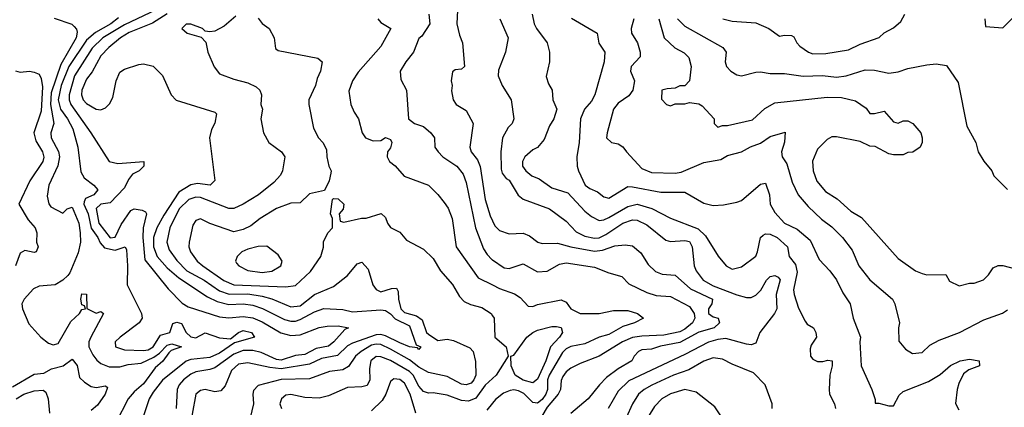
# Model space of a CAD drawing. Header units: inches. Extents: x 1793389 to 1900389, y 320802 to 470796.
# Tile 609 of 656: x 1858008 to 1862157, y 423115 to 424747. Entities that reach past the tile are written whole.
import ezdxf

# ---------------------------------------------------------------- set-up
doc = ezdxf.new("R2010")
doc.units = ezdxf.units.IN
doc.header["$MEASUREMENT"] = 0
doc.layers.add('B8452', color=7, linetype='Continuous')
doc.layers.add('B8462', color=7, linetype='Continuous')

msp = doc.modelspace()

# ---------------------------------------------------------------- linework, layer by layer
at = {"layer": 'B8452', "color": 2}
for points, elevation in [([(1858610, 424800.3), (1858450, 424725.3), (1858358.7, 424670), (1858313.6, 424626.4), (1858239.7, 424510), (1858216.1, 424430), (1858216.5, 424410), (1858223.6, 424390), (1858308.4, 424270), (1858384.7, 424150), (1858422, 424142), (1858532, 424150), (1858531.3, 424130), (1858511, 424110), (1858483.9, 424096.1), (1858466.6, 424073.4), (1858450, 424038.9), (1858390, 423976.2), (1858350, 423969.6), (1858330, 423952), (1858342.3, 423890), (1858390, 423828.8), (1858410, 423830.6), (1858435.2, 423884.8), (1858476.4, 423943.6), (1858490, 423951.1), (1858524.9, 423944.9), (1858538, 423938), (1858543, 423930), (1858528.8, 423870), (1858526.5, 423830), (1858535.6, 423735.6), (1858634, 423614), (1858692.8, 423552.8), (1858718.4, 423538.4), (1858850, 423495.3), (1858890, 423491.8), (1858950, 423496.9), (1858990, 423491.6), (1859030, 423474.3), (1859108.4, 423428.4), (1859150, 423417.7), (1859190, 423420.2), (1859270, 423450.3), (1859303.8, 423456.2), (1859350, 423457.6), (1859394, 423450), (1859378, 423442), (1859332.4, 423390), (1859310, 423372), (1859257.6, 423362.4), (1859210, 423337.6), (1859170, 423333.3), (1859110, 423313.3), (1859090, 423316.8), (1859026.1, 423346.1), (1858990, 423353.6), (1858950, 423354.4), (1858910, 423338.8), (1858830, 423281.1), (1858810, 423273.5), (1858750, 423264.7), (1858730, 423254.7), (1858698, 423230), (1858680.4, 423210), (1858672.4, 423190), (1858668, 423110)], 266), ([(1859852.7, 424787.3), (1859850.7, 424729.3), (1859861.6, 424681.6), (1859874, 424650), (1859882, 424550), (1859870, 424538), (1859843.6, 424536.4), (1859832, 424528), (1859826.8, 424490), (1859831, 424470), (1859827.5, 424447.5), (1859834.8, 424410), (1859846.8, 424390), (1859890, 424364.7), (1859918.8, 424310), (1859904.9, 424210), (1859910.5, 424190), (1859936.5, 424156.5), (1859948.9, 424128.9), (1859968.7, 423990), (1859990, 423921), (1860000, 423899.9)], 290), ([(1858153.2, 424753.2), (1858227.7, 424727.7), (1858238.5, 424718.5), (1858247.5, 424707.5), (1858250, 424694), (1858246.7, 424670), (1858181.3, 424558.7), (1858141.1, 424438.9), (1858138.3, 424390), (1858152.2, 424310), (1858139.3, 424270), (1858140.4, 424250), (1858171.7, 424191.7), (1858175.8, 424170), (1858168.9, 424131.1), (1858130.5, 424050), (1858124.5, 424004.5), (1858131, 423971), (1858139.6, 423959.6), (1858190, 423932), (1858208, 423950), (1858230, 423957.3), (1858257.1, 423890), (1858263.8, 423850), (1858264.4, 423810), (1858254.4, 423765.6), (1858219, 423681), (1858210.5, 423669.5), (1858190.4, 423649.6), (1858158, 423630), (1858090, 423625.1), (1858066.4, 423613.6), (1858026.8, 423570), (1858017.3, 423550), (1858020.7, 423530), (1858046.8, 423466.8), (1858097.3, 423410), (1858130, 423385.5), (1858150, 423377.3), (1858170, 423382.8), (1858223.7, 423476.3), (1858260.9, 423510), (1858270, 423526), (1858286, 423530), (1858282, 423542), (1858270, 423546), (1858266, 423570), (1858270, 423592), (1858290, 423591.3), (1858291, 423531), (1858330, 423511), (1858350, 423518), (1858362, 423510), (1858308, 423410), (1858299.1, 423390), (1858299.1, 423370), (1858315.8, 423335.8), (1858332.9, 423312.9), (1858350, 423299.3), (1858385.8, 423285.8), (1858430, 423285.3), (1858465.6, 423294.4), (1858519.7, 423300.3), (1858573.6, 423326.4), (1858597.4, 423342.6), (1858630, 423376.5), (1858650, 423382.4), (1858690.7, 423370), (1858646.4, 423353.6), (1858636.2, 423343.8), (1858611.1, 423308.9), (1858578.8, 423281.2), (1858530, 423213.3), (1858490, 423179.6), (1858465.5, 423150), (1858414, 423050)], 258), ([(1858424.8, 424755.2), (1858392.2, 424730), (1858327.1, 424692.9), (1858290, 424660.5), (1858215.5, 424550), (1858183.5, 424470), (1858170.2, 424410), (1858180.2, 424370), (1858210.3, 424330), (1858232.5, 424287.5), (1858252.7, 424210), (1858266, 424106), (1858280.4, 424080.4), (1858321, 424050), (1858337.3, 424030), (1858321, 424010), (1858285.3, 423994.7), (1858280.4, 423979.6), (1858279.1, 423970), (1858296.5, 423930), (1858309.5, 423869.5), (1858337.7, 423830), (1858347, 423807), (1858366.3, 423786.3), (1858410, 423776), (1858452, 423790), (1858458, 423778), (1858463.1, 423710), (1858460.5, 423630), (1858521, 423510), (1858524.7, 423490), (1858512, 423470), (1858431, 423410), (1858411, 423390), (1858411.3, 423370), (1858450, 423356.3), (1858530, 423353.4), (1858550, 423357), (1858571.1, 423370), (1858601.3, 423418.7), (1858641.2, 423430), (1858652.9, 423467.1), (1858670, 423474), (1858690, 423467.3), (1858710.4, 423430), (1858730, 423412), (1858750, 423406.7), (1858790, 423428.7), (1858850, 423407.2), (1858896.2, 423403.8), (1858929.7, 423430.3), (1858950, 423438.4), (1858984.7, 423430), (1858998, 423410), (1858913.7, 423386.3), (1858850, 423343.1), (1858810, 423324), (1858730, 423316.4), (1858710.2, 423309.8), (1858610, 423229.6), (1858570, 423178), (1858554.4, 423150), (1858527.7, 423070)], 262), ([(1858630, 424771.6), (1858567.2, 424732.8), (1858470, 424693.5), (1858432.7, 424670), (1858384.4, 424630), (1858350, 424594), (1858313, 424527), (1858290, 424496), (1858270.5, 424450), (1858268.8, 424430), (1858275.5, 424410), (1858290, 424393.4), (1858330, 424370.8), (1858350, 424366.8), (1858370, 424376), (1858386.8, 424393.2), (1858400.1, 424419.9), (1858415.1, 424490), (1858430, 424526), (1858450, 424538.8), (1858510, 424558.8), (1858530, 424561), (1858570.9, 424550.9), (1858610, 424512), (1858646, 424430), (1858667.5, 424407.5), (1858830, 424358), (1858838, 424350), (1858831.1, 424311.1), (1858815.9, 424284.1), (1858808.2, 424250), (1858830.5, 424069.5), (1858810.4, 424049.6), (1858756.9, 424056.9), (1858730, 424051.3), (1858679.2, 424020.8), (1858615.5, 423924.5), (1858586.3, 423870), (1858572.7, 423830), (1858571.5, 423790), (1858587.4, 423750), (1858630, 423702), (1858679.3, 423659.3), (1858800.2, 423580.2), (1858840.6, 423560.6), (1858890, 423547.7), (1858950.2, 423550.2), (1858990, 423545.2), (1859031.1, 423531.1), (1859124.2, 423484.2), (1859150, 423477.6), (1859170, 423477.6), (1859190, 423484.4), (1859250, 423516.4), (1859290, 423530.5), (1859370, 423527.3), (1859410, 423517.3), (1859530, 423524.6), (1859550, 423522), (1859570, 423508.7), (1859590, 423486.7), (1859650, 423457.6), (1859678, 423378), (1859698, 423370), (1859690, 423358), (1859684.7, 423364.7), (1859650.5, 423369.5), (1859610, 423385.7), (1859550, 423416.4), (1859530, 423421), (1859510, 423419.3), (1859410, 423385.4), (1859390, 423373.3), (1859347, 423333), (1859279.7, 423320.3), (1859230, 423296.4), (1859110, 423276.8), (1859062, 423282), (1858970, 423302), (1858930, 423296.3), (1858900.5, 423270), (1858874.4, 423205.6), (1858855.5, 423184.5), (1858830, 423179.3), (1858790, 423189.3), (1858770, 423186), (1858750.8, 423170), (1858718.9, 423001.1)], 270), ([(1858918.5, 424761.5), (1858870, 424719.3), (1858830, 424699), (1858810, 424695.3), (1858790, 424698), (1858778, 424710), (1858730, 424728.7), (1858710, 424728), (1858692, 424710), (1858714, 424690), (1858772.7, 424672.7), (1858792.7, 424652.7), (1858801, 424610), (1858828.1, 424548.1), (1858850, 424518.8), (1858910, 424496.3), (1858970, 424481.6), (1859004.7, 424464.7), (1859020.7, 424450), (1859026.8, 424430), (1859024.7, 424390), (1859031, 424370), (1859024.7, 424330), (1859036, 424270), (1859058, 424230), (1859112, 424190), (1859124.7, 424170), (1859116, 424110), (1859107.1, 424092.9), (1859078.8, 424061.2), (1859014.8, 424010), (1858950, 423969.5), (1858910, 423952.3), (1858890, 423952), (1858770, 423997.7), (1858750, 423999.7), (1858720.5, 423990), (1858680.3, 423950), (1858640.3, 423870), (1858628.7, 423810), (1858637.5, 423777.5), (1858670, 423732.7), (1858712.7, 423690), (1858786, 423650), (1858850, 423605.5), (1858891.1, 423591.1), (1858970, 423592), (1859030, 423582.7), (1859071.2, 423571.2), (1859150, 423537.4), (1859190, 423541.7), (1859250, 423590.4), (1859330, 423623.8), (1859389.3, 423670), (1859430, 423718.8), (1859450, 423726), (1859475.8, 423695.8), (1859495.5, 423630), (1859510, 423610.7), (1859530, 423600.5), (1859575.3, 423615.3), (1859596.3, 423616.3), (1859602.8, 423602.8), (1859604.2, 423570), (1859613.4, 423530), (1859630, 423513.4), (1859680.3, 423500.3), (1859703.8, 423483.8), (1859722, 423430), (1859730, 423423), (1859770, 423395.5), (1859810, 423402), (1859836.5, 423396.5), (1859905.5, 423365.5), (1859919.1, 423350), (1859928.3, 423308.3), (1859930.3, 423250), (1859921.6, 423230), (1859910, 423217), (1859890, 423209.6), (1859870, 423211.8), (1859810, 423245.1), (1859730, 423261.6), (1859690, 423284), (1859650, 423314.8), (1859570, 423359.3), (1859530, 423378.8), (1859510, 423380.3), (1859490, 423375.8), (1859446.4, 423350), (1859423.1, 423330), (1859394, 423286), (1859370, 423273.3), (1859313.8, 423266.2), (1859230, 423235.1), (1859110, 423232.4), (1859013.4, 423206.6), (1858994, 423186), (1858990.7, 423170), (1858993.4, 423130), (1858978.8, 423070)], 274), ([(1859013.4, 424753.4), (1859030.5, 424730.5), (1859058.8, 424710), (1859081, 424670), (1859086, 424626), (1859096.9, 424616.9), (1859264.7, 424584.7), (1859282, 424570), (1859276, 424530), (1859261.4, 424498.6), (1859254.8, 424470), (1859226, 424410), (1859226, 424390), (1859246, 424290), (1859266.8, 424250), (1859286, 424230), (1859301, 424201), (1859302.8, 424170), (1859311, 424130), (1859321, 424110), (1859319.8, 424100.2), (1859311.6, 424068.4), (1859292.7, 424027.3), (1859230, 424013.2), (1859190, 423975.3), (1859150, 423974), (1859090, 423952), (1859021, 423910), (1858981.7, 423878.3), (1858950, 423862.9), (1858910, 423854), (1858809.4, 423889.4), (1858770, 423909), (1858750, 423902), (1858738, 423882), (1858722.8, 423810), (1858720.7, 423790), (1858728, 423770), (1858755.5, 423730), (1858780.5, 423710), (1858868.5, 423648.5), (1858910, 423630.2), (1859130, 423621.6), (1859170, 423627.3), (1859232.9, 423687.1), (1859277.2, 423750), (1859288.4, 423788.4), (1859288.4, 423811.6), (1859306, 423850), (1859326, 423870), (1859326, 423910), (1859318, 423930), (1859326, 423990), (1859330, 423994), (1859350, 423992), (1859374, 423970), (1859371.6, 423948.4), (1859354, 423930), (1859358, 423898), (1859374, 423894), (1859448.9, 423911.1), (1859468.4, 423911.6), (1859531, 423931), (1859550, 423914), (1859558, 423890), (1859570, 423872), (1859610, 423852), (1859638, 423818), (1859710, 423781), (1859750, 423741), (1859780.7, 423690), (1859832.3, 423632.3), (1859861.4, 423581.4), (1859880.5, 423560.5), (1859907.9, 423547.9), (1859955.6, 423535.6), (1859994, 423510), (1860000, 423500.6)], 278), ([(1859517.3, 424750), (1859530, 424734.8), (1859571.3, 424710), (1859530, 424634), (1859434.6, 424525.4), (1859410.7, 424490), (1859394.4, 424445.6), (1859402.8, 424390), (1859416.8, 424356.8), (1859436, 424330), (1859451, 424270), (1859464.7, 424250), (1859496.9, 424236.9), (1859530, 424238), (1859550, 424250.6), (1859570, 424242), (1859576, 424230), (1859570, 424208), (1859558, 424190), (1859556, 424170), (1859566, 424150), (1859590, 424131), (1859628.3, 424088.3), (1859731.3, 424050), (1859770, 424011.3), (1859796.8, 423976.8), (1859813.2, 423953.2), (1859830.6, 423910), (1859847.7, 423790), (1859940.3, 423660.3), (1860000, 423630.5)], 282), ([(1859732.7, 424770), (1859736.3, 424730), (1859702.8, 424677.2), (1859690, 424668), (1859666.8, 424610), (1859634.8, 424570), (1859610.8, 424530), (1859614.4, 424494.4), (1859638, 424450), (1859646.8, 424330), (1859672, 424310), (1859710, 424297.3), (1859741, 424270), (1859756, 424250), (1859758, 424210), (1859771, 424190), (1859791, 424170), (1859850.7, 424130), (1859876.7, 424096.7), (1859890, 424062), (1859928.4, 423870), (1859962.3, 423782.3), (1859977.6, 423757.6), (1859997.3, 423737.3), (1860000, 423735.5)], 286), ([(1857990, 424532), (1858010, 424526), (1858049.3, 424530.7), (1858070, 424526), (1858090, 424518), (1858099.1, 424499.1), (1858104.1, 424464.1), (1858098.3, 424361.7), (1858067.7, 424270), (1858077, 424237), (1858104.4, 424190), (1858110, 424168), (1858106, 424150), (1858051.5, 424068.5), (1858004.9, 423970), (1858044.2, 423904.2), (1858073.1, 423870), (1858080.3, 423850), (1858079.3, 423810), (1858086, 423790), (1858078, 423770), (1858070, 423766), (1858030, 423774.5), (1858010, 423764), (1857990.7, 423710)], 254), ([(1860000, 423235.5), (1859970, 423208), (1859930, 423154), (1859898.9, 423141.1), (1859870, 423143), (1859810, 423166), (1859750, 423175.6), (1859730, 423174), (1859710, 423180.9), (1859690, 423203.7), (1859665.7, 423250), (1859650, 423265.7), (1859570, 423312.3), (1859530, 423327.6), (1859510.6, 423329.4), (1859488.2, 423310), (1859482, 423278), (1859483, 423230), (1859472.8, 423207.2), (1859450, 423200.9), (1859390, 423198), (1859310, 423162.9), (1859270, 423153.6), (1859210, 423155.6), (1859150.6, 423169.4), (1859130, 423166), (1859110.8, 423150), (1859104, 423130), (1859110.8, 423110)], 278), ([(1857978.4, 423201.6), (1858070, 423254.8), (1858110, 423259.1), (1858143, 423277), (1858191.1, 423288.9), (1858230, 423318), (1858250, 423291.3), (1858260.7, 423240.7), (1858281.3, 423221.3), (1858310, 423202.6), (1858330, 423198.9), (1858370, 423204.7), (1858378, 423198), (1858368.4, 423170), (1858335.8, 423124.2), (1858310, 423101.6)], 254), ([(1859676.9, 423090), (1859653.5, 423170), (1859630, 423217), (1859610, 423231.6), (1859584.7, 423235.3), (1859570, 423224), (1859550.3, 423170), (1859535.8, 423144.2), (1859490, 423100.5)], 282), ([(1857993.6, 423150), (1858026, 423170), (1858070, 423183.7), (1858107.5, 423187.5), (1858118.8, 423178.8), (1858128.2, 423150), (1858134.4, 423090)], 250), ([(1860000, 423132), (1859976.9, 423103.1)], 282)]:
    msp.add_lwpolyline(points, dxfattribs=dict(at, elevation=elevation))
at = {"layer": 'B8452', "color": 2, "elevation": 282}
msp.add_lwpolyline([(1859050, 423793.2), (1859012.5, 423792.5), (1858970, 423780.9), (1858944.7, 423770), (1858924.7, 423750), (1858918, 423730), (1858922, 423722), (1858932, 423710), (1858970, 423690.8), (1859030, 423682.4), (1859070, 423688.4), (1859109, 423710), (1859114, 423730), (1859097.5, 423757.5)], close=True, dxfattribs=at)
at = {"layer": 'B8462', "color": 2}
for points, elevation in [([(1862074, 424750), (1862078, 424718), (1862150, 424712), (1862230, 424792)], 318), ([(1860030.8, 424750), (1860066, 424670), (1860054.8, 424610), (1860025.4, 424534.6), (1860024.7, 424510), (1860041, 424470), (1860078.8, 424410), (1860090.7, 424330), (1860082.8, 424310), (1860066.7, 424293.3), (1860043, 424250), (1860035.5, 424190), (1860036.9, 424116.9), (1860041, 424101), (1860058, 424078), (1860070, 424070.8), (1860108.2, 424008.2), (1860130, 423990.8), (1860241, 423950), (1860310, 423898.8), (1860353, 423853), (1860390, 423834.9), (1860430, 423826.3), (1860450, 423828.9), (1860478.2, 423841.8), (1860550, 423890.3), (1860590, 423903.6), (1860610, 423903.1), (1860650, 423883.1), (1860730, 423819.1), (1860750, 423813), (1860810, 423817.6), (1860830, 423812.7), (1860841.6, 423790), (1860850.4, 423710.4), (1860858, 423690), (1860888, 423650), (1860930, 423626), (1861030, 423588.2), (1861070, 423577.3), (1861090, 423577.3), (1861110, 423586.8), (1861131.3, 423608.7), (1861155.1, 423650), (1861170, 423664.9), (1861190.3, 423670.3), (1861203.4, 423663.4), (1861211.9, 423651.9), (1861194.9, 423590), (1861197.6, 423530), (1861188.8, 423510), (1861127, 423430), (1861110, 423385.2), (1861090, 423378), (1861070, 423380.7), (1860983.9, 423403.9), (1860950, 423400.5), (1860910, 423389.7), (1860810, 423337.4), (1860574, 423226), (1860530, 423182.7), (1860487.7, 423110)], 294), ([(1860166.8, 424770), (1860176, 424730), (1860186, 424710), (1860231.3, 424650), (1860241, 424610), (1860241, 424570), (1860227.1, 424507.1), (1860236.9, 424476.9), (1860252, 424450), (1860254, 424410), (1860271, 424370), (1860258.8, 424330), (1860240.4, 424299.6), (1860218, 424242), (1860190, 424209), (1860170, 424199), (1860136, 424170), (1860127.3, 424150), (1860126.8, 424130), (1860141, 424110), (1860166, 424090), (1860196.7, 424076.7), (1860250, 424039.3), (1860317.4, 424017.4), (1860390, 423940.7), (1860418, 423918), (1860450, 423902), (1860470, 423904.4), (1860490, 423913.7), (1860570, 423960.4), (1860610, 423970.4), (1860671.8, 423951.8), (1860750, 423910.6), (1860866.5, 423866.5), (1860897.4, 423837.4), (1860950.7, 423750.7), (1860984.7, 423710), (1861010, 423696), (1861050, 423706.8), (1861109.1, 423750.9), (1861117.2, 423770), (1861129.4, 423830), (1861141, 423839), (1861150, 423844.9), (1861170, 423843.8), (1861199.1, 423830), (1861242.8, 423790), (1861250.8, 423750), (1861276.7, 423716.7), (1861283.4, 423683.4), (1861268.4, 423610), (1861270.7, 423590), (1861290, 423532), (1861316.9, 423476.9), (1861325.4, 423465.4), (1861352, 423450), (1861362, 423430), (1861364.7, 423410), (1861343.4, 423376.6), (1861339.3, 423360.7), (1861340.5, 423330), (1861350, 423317.3), (1861370, 423308), (1861392.5, 423307.5), (1861413.7, 423313.7), (1861431, 423310), (1861431, 423290), (1861421, 423250), (1861418.8, 423190), (1861420.7, 423170), (1861440.7, 423130), (1861444.9, 423110)], 298), ([(1860332.7, 424752.7), (1860441, 424690), (1860447.7, 424647.7), (1860474, 424610), (1860470.8, 424570), (1860430.8, 424430), (1860416.7, 424403.3), (1860387.3, 424370), (1860370.6, 424329.4), (1860364.9, 424230), (1860356, 424170), (1860357.3, 424130), (1860362.8, 424110), (1860390.7, 424050), (1860410, 424035.5), (1860442, 424022), (1860470, 424000.7), (1860490, 423994.8), (1860570, 424044), (1860590, 424043.8), (1860710, 424020.4), (1860810, 424020.7), (1860890, 423974.8), (1860930, 423964), (1860972.9, 423967.1), (1861030, 423978), (1861050, 423986), (1861130, 424054.8), (1861150, 424058), (1861168, 424010), (1861170.7, 423970), (1861190, 423934.8), (1861230, 423890.8), (1861284.4, 423864.4), (1861339.1, 423819.1), (1861376.8, 423736.8), (1861421, 423690), (1861450, 423651.3), (1861476.8, 423596.8), (1861507.3, 423550), (1861519.5, 423490), (1861550.4, 423410), (1861548, 423390), (1861554, 423290), (1861598.8, 423190), (1861612.7, 423147.3), (1861612.7, 423132.7), (1861627.3, 423132.7), (1861670, 423120.7), (1861690, 423121), (1861714.2, 423165.8), (1861730, 423180.7), (1861836.6, 423223.4), (1861886.8, 423253.2), (1861930, 423290.7), (1861970, 423310.6), (1862010, 423317.3), (1862050, 423310.8), (1862052, 423290), (1862007.3, 423272.7), (1861984.5, 423255.5), (1861965.2, 423214.8), (1861957.3, 423190), (1861951.1, 423131.1), (1861964.7, 423104.7)], 302), ([(1860596, 424750), (1860584.4, 424710), (1860586, 424690), (1860610.7, 424650), (1860622.8, 424610), (1860622.8, 424590), (1860584.4, 424550), (1860582.4, 424530), (1860598.4, 424490), (1860592.2, 424450), (1860574.3, 424425.7), (1860530, 424395.1), (1860510.7, 424370), (1860482.8, 424270), (1860481, 424250), (1860502, 424230), (1860530, 424224.7), (1860550, 424211.3), (1860564.7, 424190), (1860630, 424120.7), (1860670, 424103), (1860770, 424100.5), (1860795.1, 424104.9), (1860890, 424145.5), (1860962, 424158), (1860990, 424174.8), (1861049.5, 424190.5), (1861087.9, 424212.1), (1861130, 424227.3), (1861170, 424254.9), (1861232.7, 424272.7), (1861231, 424231), (1861217.3, 424190), (1861220.7, 424170), (1861240.5, 424140.5), (1861262.8, 424062.8), (1861287.7, 424010), (1861330, 423960.7), (1861386.6, 423906.6), (1861430, 423874.8), (1861474.8, 423830), (1861516.1, 423776.1), (1861544, 423710), (1861590, 423651.3), (1861686, 423570), (1861696, 423550), (1861714.8, 423470), (1861711, 423450), (1861712.7, 423392.7), (1861739.6, 423359.6), (1861770, 423341), (1861810, 423346), (1861843.2, 423376.8), (1861882, 423398), (1861968, 423430), (1862070, 423482.8), (1862149.1, 423510.9), (1862170, 423524.7)], 306), ([(1860701.6, 424750), (1860724, 424670), (1860768.5, 424628.5), (1860807.9, 424607.9), (1860827.5, 424587.5), (1860837.3, 424550), (1860830.8, 424489.2), (1860810, 424468), (1860790, 424468), (1860770, 424458), (1860736.4, 424456.4), (1860714, 424450), (1860712.7, 424412.7), (1860734, 424390), (1860750, 424384.7), (1860770, 424392), (1860810, 424392), (1860830, 424398), (1860870, 424392), (1860883.6, 424383.6), (1860934, 424330), (1860934, 424310), (1860950, 424294), (1860970, 424302), (1860990, 424301), (1861095.1, 424324.9), (1861147.7, 424372.3), (1861190, 424397.3), (1861410, 424420.7), (1861470, 424418.8), (1861530, 424404.7), (1861574.8, 424374.8), (1861590, 424352), (1861610, 424351.3), (1861650, 424362), (1861690, 424317.3), (1861710, 424310.7), (1861730, 424320.7), (1861750, 424320.7), (1861771, 424310), (1861804.7, 424270), (1861811, 424250), (1861810.9, 424229.1), (1861802, 424210), (1861771.6, 424188.4), (1861750, 424188), (1861730, 424178), (1861690, 424178), (1861670, 424182), (1861612.5, 424212.5), (1861590, 424214), (1861550, 424234), (1861450, 424254), (1861430, 424253.2), (1861410, 424242), (1861370, 424202), (1861348.3, 424151.7), (1861350.6, 424110), (1861367.1, 424067.1), (1861403.4, 424023.4), (1861452.3, 423992.3), (1861510, 423940.7), (1861554.6, 423914.6), (1861710, 423741), (1861782, 423690), (1861810, 423678), (1861830, 423672), (1861910, 423674), (1861925.4, 423645.4), (1861966, 423626), (1862010, 423638), (1862030, 423638), (1862068.9, 423651.1), (1862090, 423672), (1862110, 423702), (1862130, 423711.3), (1862150, 423711.3), (1862230, 423690.6)], 310), ([(1860779.3, 424750), (1860810, 424719.1), (1860971.3, 424630), (1860984.7, 424610), (1860981, 424570), (1860986, 424550), (1861004.7, 424530), (1861030, 424514.8), (1861050, 424511), (1861110, 424526), (1861130, 424526.8), (1861170, 424520.7), (1861230, 424520.5), (1861308.6, 424508.6), (1861390, 424512.4), (1861450, 424504.4), (1861490, 424510.4), (1861570, 424536.3), (1861610, 424534), (1861670, 424522), (1861710, 424527.3), (1861750, 424542), (1861830, 424556.3), (1861870, 424560.7), (1861913.4, 424553.4), (1861962, 424482), (1861998, 424298), (1862036, 424230), (1862046, 424190), (1862070, 424151.3), (1862104.7, 424110), (1862112, 424090), (1862170, 424032)], 314), ([(1860970.7, 424750.7), (1861010, 424740.7), (1861110, 424733.4), (1861164.7, 424710), (1861210, 424678), (1861230, 424682), (1861259.6, 424679.6), (1861270, 424674), (1861282, 424650), (1861295.3, 424635.3), (1861332, 424610), (1861350, 424602.8), (1861404, 424604), (1861500.2, 424619.8), (1861550, 424644), (1861630, 424672), (1861650, 424692), (1861690, 424712), (1861720.4, 424739.6), (1861738, 424770)], 318), ([(1860000, 423899.9), (1860010, 423878.8), (1860030, 423859.1), (1860070, 423845.5), (1860130, 423847.7), (1860156.7, 423836.7), (1860190.6, 423810.6), (1860210, 423804.9), (1860274.5, 423805.5), (1860330.3, 423790.3), (1860430, 423771.7), (1860463.5, 423776.5), (1860515.2, 423795.2), (1860559.1, 423799.1), (1860590, 423794.8), (1860625.8, 423765.8), (1860656.7, 423716.7), (1860686.9, 423686.9), (1860715.2, 423675.2), (1860770, 423670.6), (1860833.8, 423613.8), (1860926.8, 423570), (1860924, 423550), (1860910.5, 423530), (1860910.4, 423510), (1860930, 423495.3), (1860950.7, 423490), (1860957.1, 423470), (1860934.8, 423450), (1860870, 423431.1), (1860790, 423388.3), (1860708.2, 423371.8), (1860670, 423359.6), (1860630, 423356.2), (1860616, 423350), (1860597.3, 423330), (1860586.8, 423310), (1860530, 423277), (1860480.2, 423239.8), (1860450.6, 423210), (1860402.8, 423150), (1860330, 423089.4)], 290), ([(1860000, 423735.5), (1860050, 423702), (1860070, 423699.3), (1860130, 423719.1), (1860190, 423684.9), (1860230, 423687.7), (1860282.7, 423717.3), (1860310, 423723.8), (1860430, 423705.5), (1860490, 423680.5), (1860544.9, 423664.9), (1860574.9, 423634.9), (1860650, 423598), (1860690, 423586), (1860750, 423581.6), (1860830, 423539.3), (1860850.3, 423510), (1860852.4, 423490), (1860842.4, 423470), (1860810, 423443.5), (1860790, 423433.3), (1860721.8, 423418.2), (1860630, 423414.3), (1860590, 423408.3), (1860547.7, 423390), (1860450, 423329.5), (1860370, 423299.3), (1860330, 423279.3), (1860310, 423263.7), (1860296, 423244), (1860290, 423228), (1860286.3, 423190), (1860277, 423170), (1860230, 423115.4), (1860190, 423046.6)], 286), ([(1860000, 423630.5), (1860030, 423615.5), (1860093, 423593), (1860117.1, 423577.1), (1860150, 423541), (1860170, 423538.8), (1860190, 423547.3), (1860290, 423566.8), (1860310, 423558), (1860330.8, 423530), (1860370, 423510.5), (1860449.5, 423510.5), (1860510, 423522.4), (1860570, 423523), (1860611.3, 423510), (1860636, 423490), (1860598, 423470), (1860550, 423454.5), (1860490, 423421.3), (1860450, 423409.7), (1860390, 423382), (1860330, 423371.3), (1860310, 423360.5), (1860294.9, 423345.1), (1860239.2, 423250), (1860232.4, 423230), (1860231.6, 423190), (1860224.6, 423170), (1860210, 423147.8), (1860190, 423131.8), (1860170, 423134.5), (1860132.4, 423172.4), (1860110, 423184), (1860090, 423188.3), (1860074.3, 423185.7), (1860046, 423174), (1860012.4, 423147.6), (1860000, 423132)], 282), ([(1860000, 423500.6), (1860006.8, 423490), (1860010.8, 423410), (1860057.3, 423370), (1860066.8, 423330), (1860015.8, 423250), (1860000, 423235.5)], 278), ([(1861178, 423110), (1861178, 423130), (1861148.7, 423210), (1861100.4, 423260.4), (1861010, 423296), (1860970, 423318), (1860930, 423323.7), (1860890, 423309.4), (1860827.5, 423272.5), (1860762.8, 423250), (1860671.5, 423208.5), (1860639.1, 423190), (1860615.5, 423170), (1860590.4, 423130), (1860563, 423070)], 298), ([(1861009.2, 423010), (1860937.5, 423117.5), (1860858.4, 423178.4), (1860810, 423189.4), (1860750, 423171.8), (1860714, 423150), (1860682.3, 423117.7), (1860628, 423030)], 302)]:
    msp.add_lwpolyline(points, dxfattribs=dict(at, elevation=elevation))
at = {"layer": 'B8462', "color": 2, "elevation": 278}
msp.add_lwpolyline([(1860170, 423218.4), (1860129.8, 423229.8), (1860095.1, 423250), (1860078.4, 423290), (1860078, 423330), (1860090, 423334.8), (1860145.6, 423410), (1860170, 423430.4), (1860190, 423439.5), (1860250, 423454.4), (1860270, 423455.5), (1860290, 423450.5), (1860295.5, 423430), (1860283, 423410), (1860244.9, 423370), (1860224.6, 423310), (1860190, 423232.7)], close=True, dxfattribs=at)

doc.saveas('drawing.dxf')
